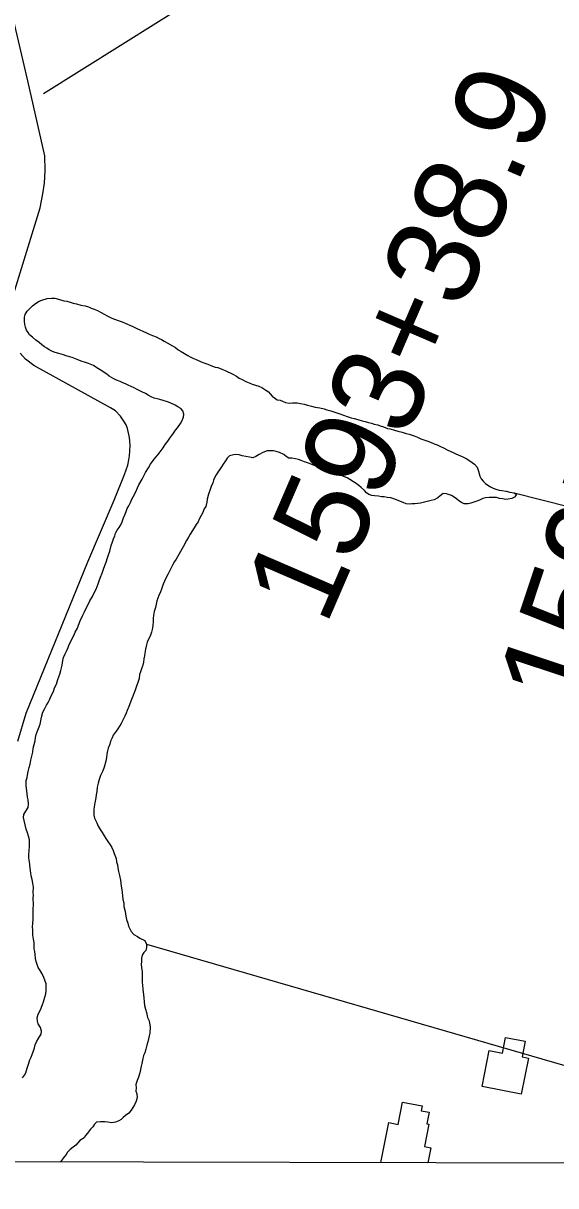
# Model space of a CAD drawing. Extents: x 3187622 to 3225504, y 800805 to 826213.
# Drawn here: x 3210412 to 3210993, y 806183 to 807454 of the extents above; entities that cross this region are included whole.
import ezdxf

# ---------------------------------------------------------------- set-up
doc = ezdxf.new("R2010")
doc.units = 0
for name, color, linetype in [('V-BLDG-OTLN', 7, 'Continuous'), ('V-GRID-FRAM', 7, 'Continuous'), ('V-ROAD-CNTR', 7, 'Continuous'), ('V-SURV-IDEN', 7, 'Continuous'), ('V-TOPO-SHOR', 7, 'Continuous')]:
    doc.layers.add(name, color=color, linetype=linetype)

msp = doc.modelspace()

# ---------------------------------------------------------------- linework, layer by layer
at = {"layer": 'V-BLDG-OTLN'}
for p, q in [((3210821, 806250.6), (3210825.7, 806274.8)), ((3210825.7, 806274.8), (3210847.1, 806270.7)), ((3210847.1, 806270.7), (3210846.1, 806265.5)), ((3210846.1, 806265.5), (3210854.9, 806263.8)), ((3210854.9, 806263.8), (3210852.5, 806251.3)), ((3210802.2, 806208.8), (3210810.7, 806252.6)), ((3210810.7, 806252.6), (3210821, 806250.6)), ((3210854.6, 806250.8), (3210849.9, 806226.4)), ((3210852.5, 806251.3), (3210854.6, 806250.8)), ((3210849.9, 806226.4), (3210856.6, 806225.1)), ((3210856.6, 806225.1), (3210853.4, 806208.7)), ((3210853.4, 806208.7), (3210802.2, 806208.8))]:
    msp.add_line(p, q, dxfattribs=at)
msp.add_lwpolyline([(3210912.8, 806291.9), (3210920.5, 806331.2), (3210934.9, 806328.3), (3210938.4, 806345.7), (3210959.8, 806341.5), (3210956.5, 806324.4), (3210963.2, 806323), (3210955.3, 806283.5)], close=True, dxfattribs=at)
at = {"layer": 'V-GRID-FRAM'}
msp.add_lwpolyline([(3191838.8, 824434.1), (3223248.6, 824370.1), (3223219.5, 806183.5), (3191793.9, 806247.5), (3191838.8, 824434.1)], dxfattribs=at)
at = {"layer": 'V-ROAD-CNTR'}
for points in [[(3210399.4, 807153), (3210421.4, 807224.1), (3210429.9, 807252.3), (3210433.1, 807267.6), (3210434.6, 807279.5), (3210435.6, 807293.3), (3210435.3, 807309.5), (3210416.7, 807391.4), (3210393.3, 807491.4), (3210434.4, 807546.2)], [(3210405.6, 806669.5), (3210414.8, 806700.1), (3210482.1, 806865.6), (3210510.8, 806933), (3210522, 806961.1), (3210525.6, 806971.1), (3210526.7, 806976.9), (3210527.7, 806981.3), (3210528.1, 806986.6), (3210528.4, 806993), (3210527.7, 807001.3), (3210525.3, 807011.3), (3210523.9, 807015.4), (3210521.5, 807019.4), (3210517.6, 807024.8), (3210512.2, 807030.6), (3210507, 807033.7), (3210423, 807080), (3210414, 807086.9), (3210408.2, 807093.7)]]:
    msp.add_lwpolyline(points, dxfattribs=at)
at = {"layer": 'V-TOPO-SHOR'}
for p, q in [((3210433.6, 807377.3), (3210654.2, 807515.9)), ((3210546.2, 806447.6), (3211003.2, 806315.1))]:
    msp.add_line(p, q, dxfattribs=at)
for points in [[(3210585.8, 807030.7), (3210583.5, 807033.2), (3210580.5, 807035), (3210577.3, 807036.8), (3210572, 807039.2), (3210569, 807040.5), (3210564.2, 807041.8), (3210560.7, 807042.9), (3210557.7, 807043.7), (3210554.7, 807044.5), (3210551.1, 807045.8), (3210548.1, 807047.6), (3210545.1, 807049.4), (3210540.9, 807051.5), (3210535.3, 807054.1), (3210532.6, 807055.7), (3210529.3, 807057), (3210526.1, 807058.8), (3210523.3, 807060.1), (3210520.3, 807061.1), (3210517.3, 807062.7), (3210513.3, 807064), (3210510.5, 807065.6), (3210505.5, 807068.4), (3210502.7, 807070.5), (3210500, 807072.3), (3210497.2, 807074.3), (3210493.7, 807076.4), (3210491, 807078.2), (3210488.2, 807080), (3210482.7, 807082.4), (3210479.7, 807083.4), (3210474.9, 807085), (3210470.4, 807086.8), (3210465.1, 807088.7), (3210461.9, 807089.7), (3210458.6, 807090.8), (3210455.6, 807091.9), (3210450.5, 807093.2), (3210446.5, 807094.3), (3210443.5, 807095.3), (3210439.7, 807097.1), (3210437.2, 807098.9), (3210434.7, 807100.7), (3210431.7, 807102.8), (3210429, 807105.1), (3210425.2, 807107.9), (3210421.7, 807111), (3210418.5, 807113.6), (3210416.8, 807116.1), (3210415, 807118.9), (3210414.1, 807122), (3210413.1, 807125), (3210412.9, 807128.6), (3210413, 807132.9), (3210413.5, 807135.9), (3210415.8, 807139.4), (3210418.9, 807142.6), (3210421.5, 807145.4), (3210425, 807147.8), (3210429.1, 807150.3), (3210431.9, 807151.5), (3210437.5, 807153.2), (3210442.3, 807153.7), (3210446.1, 807153.9), (3210450.1, 807152.5), (3210455.9, 807150.9), (3210459.2, 807150.4), (3210462.9, 807149.3), (3210466.2, 807148.3), (3210469.7, 807147.5), (3210474.5, 807146.1), (3210479.1, 807145.3), (3210482.8, 807144.3), (3210485.8, 807142.9), (3210488.9, 807141.6), (3210492.6, 807140.1), (3210496.6, 807138), (3210500.1, 807136.2), (3210503.9, 807134.1), (3210508.2, 807132), (3210511.2, 807130.7), (3210516.2, 807128.9), (3210519.7, 807127.8), (3210522.7, 807126.5), (3210531.3, 807122.6), (3210534.8, 807121), (3210539, 807119.2), (3210542.1, 807117.7), (3210546.3, 807115.8), (3210549.1, 807114.5), (3210552.8, 807113), (3210556.6, 807111.4), (3210559.9, 807109.8), (3210562.6, 807108.5), (3210565.6, 807106.7), (3210568.9, 807104.9), (3210574.4, 807101.8), (3210577.9, 807099.7), (3210580.7, 807097.4), (3210584.2, 807095.3)], [(3210584.2, 807095.3), (3210587.7, 807093.3), (3210591.2, 807091.2), (3210593.9, 807089.6), (3210596.7, 807088.1), (3210600.5, 807086.8), (3210606, 807084.2), (3210610, 807082.6), (3210613, 807081.6), (3210616.3, 807080.2), (3210621.1, 807078.4), (3210624.1, 807077.9), (3210628.3, 807076), (3210631.9, 807074.7), (3210640.4, 807070.8), (3210644.4, 807068.5), (3210647.4, 807066.4), (3210650.7, 807064.9), (3210654.7, 807062.5), (3210658.2, 807061.2), (3210661.7, 807059.9), (3210665.2, 807058.8), (3210669, 807057.5), (3210672, 807056.2), (3210676.5, 807053.1), (3210679.3, 807051.3), (3210681.2, 807049), (3210683.5, 807046.7), (3210686, 807044.7), (3210689, 807042.6), (3210692, 807042.3), (3210694.8, 807041), (3210698, 807039.7), (3210702.1, 807038.9), (3210705.6, 807039.3), (3210710.7, 807039.3), (3210714.4, 807038.7), (3210718.5, 807037.9), (3210722, 807036.8), (3210726.3, 807035.8), (3210730.3, 807034.7), (3210735.6, 807033.9), (3210740.1, 807032.8), (3210743.1, 807031.7), (3210747.4, 807030.4), (3210751.9, 807029.1), (3210757.2, 807027.2), (3210761.5, 807025.7), (3210765.5, 807024.3), (3210769.8, 807023), (3210772.8, 807022.2), (3210776.8, 807021.2), (3210781.6, 807019.8), (3210785.1, 807019), (3210788.6, 807018), (3210791.9, 807017.2), (3210794.9, 807016.1), (3210798.7, 807015.3), (3210801.5, 807014), (3210805, 807012.9), (3210809.3, 807011.4), (3210812.3, 807010.8), (3210817.1, 807009.5), (3210820.8, 807008.2), (3210825.4, 807007.3), (3210829.6, 807005.8), (3210833.2, 807005), (3210838.4, 807003.1), (3210842, 807001.8), (3210845.7, 807000), (3210849, 806998.9), (3210853.3, 806997.3), (3210856.5, 806996.3), (3210860.3, 806994.5), (3210863.6, 806993.4), (3210867.3, 806991.6), (3210870.6, 806990), (3210875.4, 806987.7), (3210881.1, 806985.1), (3210884.1, 806983.5), (3210889.2, 806981.4), (3210892.4, 806979.9), (3210895.2, 806978.6), (3210899.2, 806976), (3210901.9, 806974.2), (3210904.4, 806972.4), (3210907.4, 806969.1), (3210908.6, 806964.5), (3210910.1, 806959.2), (3210911.8, 806956.1), (3210913.8, 806953.8), (3210916.5, 806951.3), (3210919, 806949.2), (3210922, 806947.4), (3210924.8, 806946.1), (3210927.8, 806945), (3210931.3, 806944), (3210934.3, 806943.4), (3210938.9, 806942.6), (3210942.9, 806941.8), (3210947.7, 806941)], [(3210417.9, 806640.8), (3210419, 806644.3), (3210420, 806648.6), (3210421.1, 806652.9), (3210421.9, 806657.4), (3210422.5, 806662), (3210423.3, 806665.8), (3210424.4, 806669.8), (3210424.9, 806673.6), (3210425.7, 806676.6), (3210426.8, 806679.6), (3210428.3, 806683.4), (3210429.9, 806688.1), (3210430.7, 806691.7), (3210431.6, 806695.7), (3210433.1, 806701.2), (3210435, 806705.2), (3210437, 806708.7), (3210438.6, 806711.8), (3210440.1, 806714.5), (3210441.7, 806718.3), (3210444.6, 806723.8), (3210445.6, 806727.6), (3210447.7, 806731.8), (3210449.3, 806736.9), (3210451.4, 806742.6), (3210452.7, 806746.7), (3210454.1, 806752.7), (3210454.6, 806757.5), (3210455.4, 806760.8), (3210457.3, 806765), (3210459.1, 806768.5), (3210460.7, 806771.8), (3210461.7, 806775.1), (3210463.5, 806778.3), (3210464.8, 806781.6), (3210466.9, 806785.1), (3210468.2, 806788.6), (3210470.8, 806792.9), (3210471.9, 806796.1), (3210473.7, 806800.9), (3210476.6, 806807.2), (3210478.4, 806810.7), (3210479.7, 806813.5), (3210482, 806818.2), (3210484.4, 806823), (3210487.2, 806827.7), (3210489, 806831.5), (3210491.1, 806835.8), (3210493.5, 806841.6), (3210494.5, 806844.8), (3210496.1, 806848.8), (3210497.7, 806853.1), (3210499.2, 806857.6), (3210500.8, 806861.4), (3210502.1, 806865.2), (3210503.5, 806869.7), (3210504.5, 806873), (3210506.1, 806877), (3210507.4, 806883.3), (3210509, 806887.5), (3210510.1, 806890.8), (3210511.4, 806893.8), (3210512.4, 806896.8), (3210514.2, 806900.1), (3210516.3, 806903.1), (3210518.1, 806905.9), (3210519.7, 806909.1), (3210521.2, 806913.6), (3210522.6, 806916.9), (3210523.9, 806920.4), (3210525.2, 806923.7), (3210526.7, 806926.7), (3210528.6, 806930.5), (3210530.1, 806934), (3210531.7, 806936.7), (3210534.5, 806942.2), (3210536.4, 806946.5), (3210537.9, 806949.8), (3210541.3, 806956), (3210543.1, 806959.5), (3210544.9, 806963.3), (3210548.3, 806968.3), (3210550.6, 806972.1), (3210553.4, 806976.1), (3210556.3, 806979.8), (3210558.8, 806982.8), (3210562.2, 806987.3), (3210564.2, 806990.3), (3210566.6, 806993.6), (3210569.4, 806997.3), (3210571.7, 807000.6), (3210573.8, 807003.6), (3210575.8, 807006.3), (3210577.9, 807009.3), (3210580.2, 807012.1), (3210583.3, 807016.6), (3210584.6, 807019.3), (3210586.4, 807023.6), (3210587, 807027.1), (3210585.8, 807030.7)], [(3210947.7, 806941), (3210950.2, 806939.2), (3210948.1, 806936.2), (3210945.1, 806934.9), (3210941.3, 806934), (3210938.2, 806933.8), (3210935.2, 806934.3), (3210931.7, 806934.9), (3210928.4, 806935.7), (3210925.4, 806936), (3210920.6, 806935.8), (3210916.5, 806935.6), (3210913.5, 806934.6), (3210909.9, 806932.9), (3210907.1, 806931.7), (3210900.5, 806929.8), (3210897.5, 806929), (3210893, 806928.9), (3210890.2, 806930.4), (3210887.2, 806932.2), (3210884.7, 806934.5), (3210882.2, 806936.3), (3210879.4, 806937.9), (3210873.7, 806939.7), (3210870.1, 806940.3), (3210866.8, 806937.6), (3210864.5, 806935.6), (3210860.4, 806933.4), (3210857.1, 806932.4), (3210854.1, 806931.7), (3210849.8, 806930.7), (3210845.5, 806929.5), (3210842.5, 806929.1), (3210839.4, 806928.9), (3210836.1, 806928.9), (3210833.1, 806928.4), (3210829.8, 806929), (3210826.6, 806930.3), (3210823.5, 806931.6), (3210817.3, 806934), (3210813.2, 806935.3), (3210809, 806935.8), (3210805.9, 806936.4), (3210802.7, 806936.7), (3210799.4, 806937.2), (3210795.1, 806937.8), (3210792.1, 806938.1), (3210789.1, 806939.2), (3210786.6, 806941), (3210784.1, 806943.5), (3210780.8, 806946.9), (3210778.1, 806948.9), (3210775.3, 806951), (3210772.3, 806953), (3210768.3, 806955.4), (3210765.3, 806957.2), (3210762.3, 806958.5), (3210759, 806959.8), (3210756, 806961.6), (3210752.5, 806962.7), (3210748.7, 806963.7), (3210745, 806964.5), (3210741.2, 806965.8), (3210737.2, 806967.4), (3210733.9, 806969), (3210730.9, 806970.3), (3210727.6, 806971.6), (3210724.1, 806972.9), (3210718.6, 806975), (3210715.1, 806976.3), (3210712.1, 806977.4), (3210709, 806978.2), (3210704.8, 806978.7), (3210701.5, 806978.8), (3210698.7, 806980.8), (3210696.2, 806982.9), (3210691.5, 806985.2), (3210687.9, 806986), (3210684.7, 806986.8), (3210681.4, 806986.9), (3210677.8, 806986.7), (3210673.3, 806985), (3210669.2, 806983), (3210665.4, 806980.8), (3210662.3, 806979.3), (3210658.6, 806979.9), (3210654.5, 806980.7), (3210650.5, 806981.5), (3210647.2, 806982.3), (3210643.4, 806982.9), (3210639.9, 806982.2), (3210636.9, 806981.2), (3210634.3, 806979), (3210632.5, 806976), (3210629.9, 806972.2), (3210628.1, 806969.2), (3210626, 806966.2), (3210624, 806963.5), (3210622.2, 806960.7), (3210620.6, 806957.4), (3210619.3, 806954.7)], [(3210619.3, 806954.7), (3210618.5, 806951.7), (3210616.9, 806947.9), (3210615.6, 806944.4), (3210614, 806939.6), (3210612.5, 806934.1), (3210612.2, 806930.8), (3210610.8, 806926), (3210609.3, 806923.3), (3210607.2, 806918.7), (3210605.9, 806916), (3210603.8, 806912.2), (3210602.5, 806909.2), (3210600.4, 806906.5), (3210598.1, 806902.5), (3210594, 806895.7), (3210591.9, 806892.4), (3210589.8, 806888.7), (3210586.2, 806881.9), (3210583.4, 806876.9), (3210581.5, 806873.4), (3210578.7, 806868.6), (3210576.9, 806865.9), (3210575.1, 806862.6), (3210573, 806858.9), (3210571.2, 806855.4), (3210569.9, 806852.3), (3210567, 806847.1), (3210565.7, 806844.3), (3210564.4, 806841.1), (3210562.6, 806835.8), (3210561.3, 806832.8), (3210559.7, 806828.7), (3210557.3, 806822.7), (3210556.8, 806819.2), (3210556, 806815.7), (3210554.7, 806811.1), (3210553.8, 806806.9), (3210553.5, 806803.8), (3210553.5, 806800.8), (3210552.9, 806795.5), (3210552.4, 806791.7), (3210551.6, 806788.5), (3210550.2, 806784.4), (3210548.4, 806780.9), (3210546.9, 806777.7), (3210546.3, 806774.6), (3210545.2, 806769.9), (3210544.4, 806765.8), (3210543.9, 806762.6), (3210543.3, 806759.5), (3210542.8, 806755.7), (3210542, 806752.5), (3210541.2, 806749.5), (3210539.6, 806745.4), (3210538.5, 806742.2), (3210538, 806738.1), (3210536.9, 806734.6), (3210534.8, 806728.6), (3210533.7, 806725.1), (3210531.4, 806718.8), (3210529.8, 806715), (3210526.9, 806707.5), (3210525.1, 806703), (3210523.8, 806699.9), (3210522.5, 806696.7), (3210520.7, 806693.2), (3210518.6, 806688.7), (3210516.8, 806685.9), (3210515, 806682.9), (3210512.9, 806680.4), (3210509.8, 806676.2), (3210508.5, 806673.1), (3210506.9, 806669.4), (3210506.1, 806666.1), (3210504.3, 806661.8), (3210503.5, 806658.8), (3210503, 806655.3), (3210502.4, 806651.8), (3210501.6, 806647.7), (3210500, 806640.9), (3210498.4, 806637.2), (3210496.1, 806631.9), (3210494.5, 806627.6), (3210493.2, 806623.4), (3210492.3, 806619.1), (3210491.8, 806614.5), (3210491.2, 806610.8), (3210490.7, 806607.7), (3210489.6, 806602.2), (3210489, 806597.7), (3210488.7, 806594.6), (3210488.7, 806591.6), (3210488.6, 806588.6), (3210489.3, 806585.3), (3210491.8, 806580.2), (3210493.3, 806576.6), (3210495.5, 806572.8), (3210497.7, 806569.8), (3210499.9, 806565.9), (3210501.7, 806562.9)], [(3210947.7, 806941), (3211008.3, 806925.8), (3211080.2, 806910.4), (3211095.6, 806895), (3211131.5, 806889.8), (3211182.8, 806905.2), (3211203.3, 806900.1), (3211229, 806889.8), (3211275.2, 806853.9), (3211311.1, 806838.5), (3211362.4, 806802.6), (3211429.1, 806776.9), (3211475.3, 806756.4), (3211501, 806746.1), (3211475.3, 806710.2), (3211501, 806669.2), (3211526.3, 806633.8)], [(3210410.8, 806301.3), (3210412.9, 806304.3), (3210414.5, 806307), (3210416, 806312), (3210417.4, 806316.3), (3210418.9, 806321.1), (3210420.3, 806324.1), (3210421.3, 806327.1), (3210422.6, 806331.1), (3210423.7, 806334.4), (3210424.5, 806337.7), (3210426, 806340.9), (3210428.4, 806345.2), (3210431, 806349.2), (3210431.5, 806352.5), (3210430.3, 806356.5), (3210427.8, 806360.4), (3210427.1, 806363.4), (3210426.7, 806366.9), (3210428, 806371), (3210429.8, 806374.5), (3210431.1, 806377.5), (3210432.4, 806381.5), (3210433.5, 806384.5), (3210435.3, 806389.6), (3210436.1, 806393.1), (3210436.4, 806396.6), (3210436.7, 806399.9), (3210436.5, 806404.2), (3210435.3, 806408.2), (3210434.1, 806411.3), (3210432.1, 806415.1), (3210430.2, 806418.7), (3210427.9, 806422.2), (3210426.7, 806425.3), (3210425.5, 806428.8), (3210425.1, 806431.9), (3210424.4, 806436.4), (3210424.2, 806439.5), (3210423.4, 806442.5), (3210423.5, 806446), (3210423.3, 806449.3), (3210422.8, 806452.9), (3210422.1, 806457.4), (3210422, 806463.2), (3210421.8, 806466.3), (3210422.1, 806470.6), (3210422.4, 806474.6), (3210422.5, 806480.9), (3210422.5, 806486.2), (3210422.6, 806490.5), (3210422.4, 806497.8), (3210422.7, 806501.1), (3210422.5, 806504.1), (3210422.6, 806509.7), (3210421.9, 806514.2), (3210421.2, 806518.3), (3210420.3, 806522.1), (3210419.8, 806525.1), (3210419.1, 806530.5), (3210418.7, 806534.5), (3210418.2, 806537.5), (3210417.5, 806541.8), (3210417.6, 806544.9), (3210417.9, 806549.9), (3210418.4, 806554.2), (3210418.5, 806558.2), (3210418.3, 806561.5), (3210417.3, 806565.6), (3210416.1, 806569.4), (3210414.7, 806573.2), (3210413.5, 806578), (3210412.5, 806582.8), (3210411.8, 806585.9), (3210412.1, 806589.4), (3210414.4, 806593.1), (3210416.8, 806596.9), (3210417.3, 806600.7), (3210416.9, 806605.2), (3210416.2, 806608.3), (3210415.7, 806612.1), (3210415, 806617.6), (3210414.8, 806620.9), (3210414.7, 806626.5), (3210416, 806629.7), (3210416.5, 806634.5), (3210417.3, 806637.6), (3210417.9, 806640.8)], [(3210501.7, 806562.9), (3210503.9, 806559.8), (3210506.4, 806556.2), (3210508.3, 806553.2), (3210509.8, 806550.1), (3210510.8, 806546.8), (3210513, 806541.2), (3210513.4, 806537.7), (3210514.6, 806534.4), (3210514.8, 806531.1), (3210515.5, 806527.1), (3210516.7, 806522.8), (3210517.7, 806517.7), (3210518.6, 806511.1), (3210519.1, 806507.1), (3210519.5, 806504), (3210520, 806500.5), (3210520.4, 806496.4), (3210521.4, 806492.9), (3210521.3, 806488.6), (3210522.8, 806483.3), (3210523.7, 806478.2), (3210524.4, 806474.4), (3210525.6, 806470.6), (3210526.6, 806467.3), (3210528, 806464.3), (3210529.3, 806461.5), (3210532.3, 806458.1), (3210536.3, 806455.8), (3210539, 806454.3), (3210544.3, 806451.7), (3210546.2, 806447.6), (3210546.2, 806443.8), (3210545.4, 806440.8), (3210543.3, 806438.5), (3210541.5, 806435.5), (3210540.7, 806432.3), (3210540.7, 806428.7), (3210540.4, 806425.2), (3210540.8, 806422.2), (3210541.3, 806417.4), (3210541.5, 806414.3), (3210541.4, 806410.5), (3210541.4, 806405.7), (3210541.8, 806402.7), (3210542.3, 806398.4), (3210542.9, 806392.1), (3210543.4, 806388.8), (3210543.6, 806384.5), (3210544, 806380.4), (3210545, 806376.6), (3210546, 806372.8), (3210547.4, 806367.5), (3210549.1, 806363.7), (3210550, 806356.9), (3210549.7, 806350.3), (3210549.1, 806347.3), (3210548.3, 806344), (3210547.5, 806340.7), (3210546.7, 806337), (3210545.4, 806332.9), (3210544.3, 806328.9), (3210543, 806325.9), (3210541.9, 806320.9), (3210541.1, 806317.3), (3210540.3, 806314.3), (3210539.5, 806310.6), (3210538.7, 806307), (3210537.4, 806302.2), (3210536.1, 806298.5), (3210534.5, 806294.2), (3210534.7, 806290.7), (3210534.4, 806286.9), (3210535.6, 806283.8), (3210536.1, 806279.8), (3210535, 806276), (3210533.2, 806271.8), (3210531.4, 806269), (3210529.5, 806266), (3210527, 806262.7), (3210523.4, 806260.3), (3210520.8, 806258), (3210518.5, 806256), (3210516, 806254.3), (3210512.2, 806253.1), (3210508.1, 806252.4), (3210503.9, 806253), (3210500.6, 806253.3), (3210496, 806253.3), (3210491.7, 806253.1), (3210489.2, 806250.9), (3210487.4, 806247.9), (3210485.1, 806245.2), (3210481.7, 806240.9), (3210479.7, 806238.4), (3210477.9, 806235.9), (3210473.3, 806232.9), (3210471, 806230.5), (3210468.9, 806227.7), (3210466.1, 806225.5), (3210462.8, 806223.2)], [(3210462.8, 806223.2), (3210460, 806220.3), (3210458.4, 806217.5), (3210455.3, 806213.5), (3210452.5, 806210), (3210452, 806209.5)]]:
    msp.add_lwpolyline(points, dxfattribs=at)

# ---------------------------------------------------------------- texts
at = {"layer": 'V-SURV-IDEN'}
for s, rotation, p in [('1593+38.9', 66.6313, (3210741.9, 806794.2)), ('1595+07.7', 71.6448, (3211021.7, 806698))]:
    msp.add_text(s, height=100, rotation=rotation, dxfattribs=at).set_placement(p)

doc.saveas('drawing.dxf')
